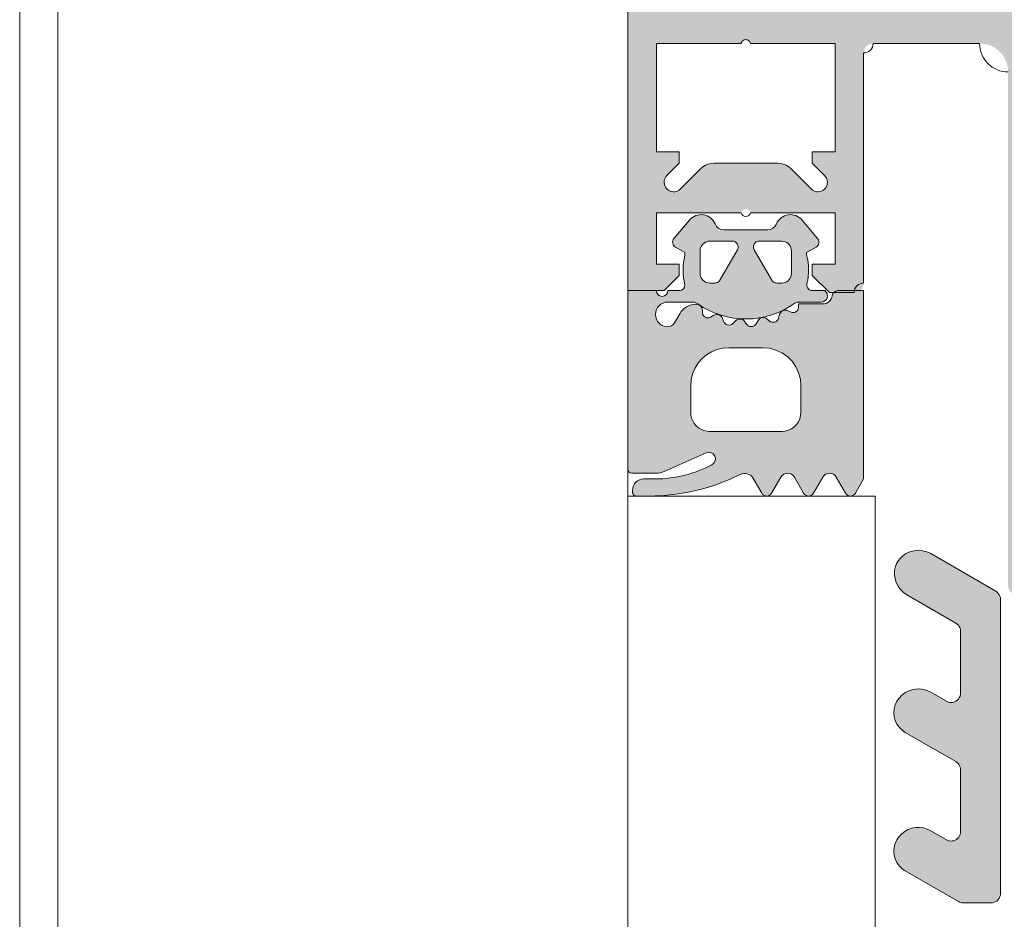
# Model space of a CAD drawing. Header units: metres. Extents: x -3.6 to 84.5, y -11 to 16.8.
# Tile 498 of 656: x 60.518 to 60.5698, y -2.8871 to -2.8397. Entities that reach past the tile are written whole.
import ezdxf

# ---------------------------------------------------------------- set-up
doc = ezdxf.new("R2010")
doc.units = ezdxf.units.M
doc.header["$MEASUREMENT"] = 0
doc.layers.add('301 - Elemente.Linie', color=7, linetype='Continuous')
doc.layers.add('302 - Elemente.Schraffur', color=7, linetype='Continuous')

msp = doc.modelspace()

# ---------------------------------------------------------------- hatches: boundary and pattern name
at = {"layer": '302 - Elemente.Schraffur', "linetype": 'Continuous', "lineweight": 5}
h = msp.add_hatch(color=7, dxfattribs=at)
h.paths.add_polyline_path([(60.549989, -2.853999), (60.551889, -2.853999), (60.552689, -2.853199), (60.552689, -2.852599), (60.551489, -2.852599), (60.551489, -2.849899), (60.555939, -2.849899), (60.555945, -2.849878), (60.555952, -2.849858), (60.555961, -2.849838), (60.555972, -2.84982), (60.555984, -2.849802), (60.555998, -2.849785), (60.556013, -2.84977), (60.556029, -2.849755), (60.556046, -2.849743), (60.556065, -2.849731), (60.556084, -2.849722), (60.556104, -2.849714), (60.556125, -2.849707), (60.556146, -2.849703), (60.556167, -2.8497), (60.556189, -2.849699), (60.556211, -2.8497), (60.556232, -2.849703), (60.556253, -2.849707), (60.556274, -2.849714), (60.556294, -2.849722), (60.556313, -2.849731), (60.556332, -2.849743), (60.556349, -2.849755), (60.556365, -2.84977), (60.55638, -2.849785), (60.556394, -2.849802), (60.556406, -2.84982), (60.556417, -2.849838), (60.556426, -2.849858), (60.556433, -2.849878), (60.556439, -2.849899), (60.560889, -2.849899), (60.560889, -2.852599), (60.559689, -2.852599), (60.559689, -2.853199), (60.560589, -2.854099), (60.561889, -2.854099), (60.561914, -2.854099), (60.561938, -2.854097), (60.561962, -2.854094), (60.561987, -2.85409), (60.56201, -2.854084), (60.562034, -2.854078), (60.562057, -2.85407), (60.56208, -2.854061), (60.562103, -2.854051), (60.562125, -2.85404), (60.562146, -2.854028), (60.562167, -2.854015), (60.562187, -2.854001), (60.562206, -2.853986), (60.562225, -2.85397), (60.562243, -2.853953), (60.562259, -2.853935), (60.562276, -2.853916), (60.562291, -2.853897), (60.562305, -2.853877), (60.562318, -2.853856), (60.56233, -2.853835), (60.562341, -2.853813), (60.562351, -2.85379), (60.56236, -2.853768), (60.562367, -2.853744), (60.562374, -2.853721), (60.562379, -2.853697), (60.562384, -2.853673), (60.562387, -2.853648), (60.562388, -2.853624), (60.562389, -2.853599), (60.562389, -2.841499), (60.56239, -2.841475), (60.562391, -2.84145), (60.562394, -2.841426), (60.562399, -2.841402), (60.562404, -2.841378), (60.562411, -2.841354), (60.562418, -2.841331), (60.562427, -2.841308), (60.562437, -2.841285), (60.562448, -2.841263), (60.56246, -2.841242), (60.562473, -2.841221), (60.562487, -2.841201), (60.562502, -2.841182), (60.562519, -2.841163), (60.562535, -2.841146), (60.562553, -2.841129), (60.562572, -2.841113), (60.562591, -2.841098), (60.562611, -2.841083), (60.562632, -2.84107), (60.562653, -2.841058), (60.562675, -2.841047), (60.562698, -2.841037), (60.562721, -2.841028), (60.562744, -2.841021), (60.562768, -2.841014), (60.562791, -2.841009), (60.562816, -2.841005), (60.56284, -2.841002), (60.562864, -2.841), (60.562889, -2.840999), (60.568489, -2.840999), (60.568563, -2.841001), (60.568636, -2.841006), (60.568709, -2.841015), (60.568782, -2.841028), (60.568853, -2.841044), (60.568924, -2.841064), (60.568994, -2.841087), (60.569063, -2.841113), (60.56913, -2.841143), (60.569196, -2.841176), (60.56926, -2.841213), (60.569322, -2.841252), (60.569383, -2.841294), (60.569441, -2.84134), (60.569496, -2.841388), (60.56955, -2.841438), (60.5696, -2.841492), (60.569649, -2.841548), (60.569694, -2.841606), (60.569736, -2.841666), (60.569776, -2.841728), (60.569812, -2.841792), (60.569845, -2.841858), (60.569875, -2.841925), (60.569901, -2.841994), (60.569924, -2.842064), (60.569944, -2.842135), (60.56996, -2.842207), (60.569973, -2.842279), (60.569982, -2.842352), (60.569987, -2.842426), (60.569989, -2.842499), (60.569989, -2.869499), (60.56999, -2.869524), (60.569991, -2.869548), (60.569994, -2.869573), (60.569999, -2.869597), (60.570004, -2.869621), (60.570011, -2.869644), (60.570018, -2.869668), (60.570027, -2.86969), (60.570037, -2.869713), (60.570048, -2.869735), (60.57006, -2.869756), (60.570073, -2.869777), (60.570087, -2.869797), (60.570102, -2.869816), (60.570119, -2.869835), (60.570135, -2.869853), (60.570153, -2.86987), (60.570172, -2.869886), (60.570191, -2.869901), (60.570211, -2.869915), (60.570232, -2.869928), (60.570253, -2.86994), (60.570275, -2.869951), (60.570298, -2.869961), (60.570321, -2.86997), (60.570344, -2.869978), (60.570368, -2.869984), (60.570391, -2.86999), (60.570416, -2.869994), (60.57044, -2.869997), (60.570464, -2.869999), (60.570489, -2.869999), (60.571489, -2.869999), (60.571538, -2.869998), (60.571587, -2.869994), (60.571636, -2.869988), (60.571684, -2.86998), (60.571732, -2.869969), (60.571779, -2.869956), (60.571826, -2.869941), (60.571872, -2.869923), (60.571917, -2.869903), (60.57196, -2.869881), (60.572003, -2.869857), (60.572045, -2.869831), (60.572085, -2.869802), (60.572123, -2.869772), (60.572161, -2.86974), (60.572196, -2.869706), (60.57223, -2.869671), (60.572262, -2.869634), (60.572292, -2.869595), (60.57232, -2.869555), (60.572347, -2.869513), (60.572371, -2.869471), (60.572393, -2.869427), (60.572413, -2.869382), (60.572431, -2.869336), (60.572446, -2.869289), (60.572459, -2.869242), (60.57247, -2.869194), (60.572478, -2.869146), (60.572484, -2.869097), (60.572488, -2.869048), (60.572489, -2.868999), (60.572989, -2.86871), (60.572989, -2.867488), (60.572489, -2.867199), (60.572989, -2.86691), (60.572989, -2.865688), (60.572489, -2.865399), (60.572989, -2.86511), (60.572989, -2.863888), (60.572489, -2.863599), (60.572989, -2.86331), (60.572989, -2.862088), (60.572489, -2.861799), (60.572989, -2.86151), (60.572989, -2.860288), (60.572489, -2.859999), (60.572989, -2.85971), (60.572989, -2.858488), (60.572489, -2.858199), (60.572989, -2.85791), (60.572989, -2.856688), (60.572489, -2.856399), (60.572989, -2.85611), (60.572989, -2.854163), (60.574123, -2.852199), (60.574158, -2.852144), (60.574196, -2.85209), (60.574237, -2.85204), (60.574282, -2.851992), (60.57433, -2.851947), (60.57438, -2.851906), (60.574433, -2.851868), (60.574489, -2.851833), (60.574547, -2.851802), (60.574606, -2.851775), (60.574668, -2.851752), (60.57473, -2.851733), (60.574794, -2.851718), (60.574858, -2.851708), (60.574924, -2.851701), (60.574989, -2.851699), (60.575054, -2.851701), (60.57512, -2.851708), (60.575184, -2.851718), (60.575248, -2.851733), (60.57531, -2.851752), (60.575372, -2.851775), (60.575431, -2.851802), (60.575489, -2.851833), (60.575545, -2.851868), (60.575598, -2.851906), (60.575648, -2.851947), (60.575696, -2.851992), (60.575741, -2.85204), (60.575782, -2.85209), (60.57582, -2.852144), (60.575855, -2.852199), (60.576989, -2.854163), (60.576989, -2.85521), (60.577489, -2.855499), (60.576989, -2.855788), (60.576989, -2.85701), (60.577489, -2.857299), (60.576989, -2.857588), (60.576989, -2.85881), (60.577489, -2.859099), (60.576989, -2.859388), (60.576989, -2.86061), (60.577489, -2.860899), (60.576989, -2.861188), (60.576989, -2.86241), (60.577489, -2.862699), (60.576989, -2.862988), (60.576989, -2.86421), (60.577489, -2.864499), (60.576989, -2.864788), (60.576989, -2.86601), (60.577489, -2.866299), (60.576989, -2.866588), (60.576989, -2.86781), (60.577489, -2.868099), (60.577489, -2.868999), (60.57749, -2.869048), (60.577494, -2.869097), (60.5775, -2.869146), (60.577508, -2.869194), (60.577519, -2.869242), (60.577532, -2.869289), (60.577547, -2.869336), (60.577565, -2.869382), (60.577585, -2.869427), (60.577607, -2.869471), (60.577631, -2.869513), (60.577658, -2.869555), (60.577686, -2.869595), (60.577716, -2.869634), (60.577748, -2.869671), (60.577782, -2.869706), (60.577817, -2.86974), (60.577855, -2.869772), (60.577893, -2.869802), (60.577933, -2.869831), (60.577975, -2.869857), (60.578018, -2.869881), (60.578061, -2.869903), (60.578106, -2.869923), (60.578152, -2.869941), (60.578199, -2.869956), (60.578246, -2.869969), (60.578294, -2.86998), (60.578342, -2.869988), (60.578391, -2.869994), (60.57844, -2.869998), (60.578489, -2.869999), (60.579489, -2.869999), (60.579514, -2.869999), (60.579538, -2.869997), (60.579562, -2.869994), (60.579587, -2.86999), (60.57961, -2.869984), (60.579634, -2.869978), (60.579657, -2.86997), (60.57968, -2.869961), (60.579703, -2.869951), (60.579725, -2.86994), (60.579746, -2.869928), (60.579767, -2.869915), (60.579787, -2.869901), (60.579806, -2.869886), (60.579825, -2.86987), (60.579843, -2.869853), (60.579859, -2.869835), (60.579875, -2.869816), (60.579891, -2.869797), (60.579905, -2.869777), (60.579918, -2.869756), (60.57993, -2.869735), (60.579941, -2.869713), (60.579951, -2.86969), (60.57996, -2.869668), (60.579967, -2.869644), (60.579974, -2.869621), (60.579979, -2.869597), (60.579984, -2.869573), (60.579987, -2.869548), (60.579988, -2.869524), (60.579989, -2.869499), (60.579989, -2.842499), (60.579991, -2.842426), (60.579996, -2.842352), (60.580005, -2.842279), (60.580018, -2.842207), (60.580034, -2.842135), (60.580054, -2.842064), (60.580077, -2.841994), (60.580103, -2.841925), (60.580133, -2.841858), (60.580166, -2.841792), (60.580202, -2.841728), (60.580242, -2.841666), (60.580284, -2.841606), (60.580329, -2.841548), (60.580378, -2.841492), (60.580428, -2.841438), (60.580482, -2.841388), (60.580537, -2.84134), (60.580595, -2.841294), (60.580656, -2.841252), (60.580718, -2.841213), (60.580782, -2.841176), (60.580848, -2.841143), (60.580915, -2.841113), (60.580984, -2.841087), (60.581054, -2.841064), (60.581125, -2.841044), (60.581196, -2.841028), (60.581269, -2.841015), (60.581342, -2.841006), (60.581415, -2.841001), (60.581489, -2.840999), (60.587089, -2.840999), (60.587114, -2.841), (60.587138, -2.841002), (60.587162, -2.841005), (60.587187, -2.841009), (60.58721, -2.841014), (60.587234, -2.841021), (60.587257, -2.841028), (60.58728, -2.841037), (60.587303, -2.841047), (60.587325, -2.841058), (60.587346, -2.84107), (60.587367, -2.841083), (60.587387, -2.841098), (60.587406, -2.841113), (60.587425, -2.841129), (60.587443, -2.841146), (60.587459, -2.841163), (60.587476, -2.841182), (60.587491, -2.841201), (60.587505, -2.841221), (60.587518, -2.841242), (60.58753, -2.841263), (60.587541, -2.841285), (60.587551, -2.841308), (60.58756, -2.841331), (60.587567, -2.841354), (60.587574, -2.841378), (60.587579, -2.841402), (60.587584, -2.841426), (60.587587, -2.84145), (60.587588, -2.841475), (60.587589, -2.841499), (60.587589, -2.853599), (60.58759, -2.853624), (60.587591, -2.853648), (60.587594, -2.853673), (60.587599, -2.853697), (60.587604, -2.853721), (60.587611, -2.853744), (60.587618, -2.853768), (60.587627, -2.85379), (60.587637, -2.853813), (60.587648, -2.853835), (60.58766, -2.853856), (60.587673, -2.853877), (60.587687, -2.853897), (60.587702, -2.853916), (60.587719, -2.853935), (60.587735, -2.853953), (60.587753, -2.85397), (60.587772, -2.853986), (60.587791, -2.854001), (60.587811, -2.854015), (60.587832, -2.854028), (60.587853, -2.85404), (60.587875, -2.854051), (60.587898, -2.854061), (60.587921, -2.85407), (60.587944, -2.854078), (60.587968, -2.854084), (60.587991, -2.85409), (60.588016, -2.854094), (60.58804, -2.854097), (60.588064, -2.854099), (60.588089, -2.854099), (60.589389, -2.854099), (60.590289, -2.853199), (60.590289, -2.852599), (60.589089, -2.852599), (60.589089, -2.849899), (60.593539, -2.849899), (60.593545, -2.849878), (60.593552, -2.849858), (60.593561, -2.849838), (60.593572, -2.84982), (60.593584, -2.849802), (60.593598, -2.849785), (60.593613, -2.84977), (60.593629, -2.849755), (60.593646, -2.849743), (60.593665, -2.849731), (60.593684, -2.849722), (60.593704, -2.849714), (60.593725, -2.849707), (60.593746, -2.849703), (60.593767, -2.8497), (60.593789, -2.849699), (60.593811, -2.8497), (60.593832, -2.849703), (60.593853, -2.849707), (60.593874, -2.849714), (60.593894, -2.849722), (60.593913, -2.849731), (60.593932, -2.849743), (60.593949, -2.849755), (60.593965, -2.84977), (60.59398, -2.849785), (60.593994, -2.849802), (60.594006, -2.84982), (60.594017, -2.849838), (60.594026, -2.849858), (60.594033, -2.849878), (60.594039, -2.849899), (60.598489, -2.849899), (60.598489, -2.852599), (60.597289, -2.852599), (60.597289, -2.853199), (60.598089, -2.853999), (60.599989, -2.853999), (60.599989, -2.7505), (60.599987, -2.750426), (60.599982, -2.750353), (60.599973, -2.75028), (60.59996, -2.750207), (60.599944, -2.750135), (60.599924, -2.750064), (60.599901, -2.749995), (60.599875, -2.749926), (60.599845, -2.749859), (60.599812, -2.749793), (60.599776, -2.749729), (60.599736, -2.749667), (60.599694, -2.749606), (60.599649, -2.749548), (60.5996, -2.749493), (60.59955, -2.749439), (60.599496, -2.749388), (60.599441, -2.74934), (60.599383, -2.749295), (60.599322, -2.749253), (60.59926, -2.749213), (60.599196, -2.749177), (60.59913, -2.749144), (60.599063, -2.749114), (60.598994, -2.749088), (60.598924, -2.749064), (60.598854, -2.749045), (60.598782, -2.749029), (60.598709, -2.749016), (60.598636, -2.749007), (60.598563, -2.749002), (60.598489, -2.749), (60.551489, -2.749), (60.551415, -2.749002), (60.551342, -2.749007), (60.551269, -2.749016), (60.551196, -2.749029), (60.551125, -2.749045), (60.551054, -2.749064), (60.550984, -2.749088), (60.550915, -2.749114), (60.550848, -2.749144), (60.550782, -2.749177), (60.550718, -2.749213), (60.550656, -2.749253), (60.550596, -2.749295), (60.550537, -2.74934), (60.550482, -2.749388), (60.550428, -2.749439), (60.550378, -2.749493), (60.55033, -2.749548), (60.550284, -2.749606), (60.550242, -2.749667), (60.550202, -2.749729), (60.550166, -2.749793), (60.550133, -2.749859), (60.550103, -2.749926), (60.550077, -2.749995), (60.550054, -2.750064), (60.550034, -2.750135), (60.550018, -2.750207), (60.550005, -2.75028), (60.549996, -2.750353), (60.549991, -2.750426), (60.549989, -2.7505)])
h.paths.add_polyline_path([(60.551489, -2.840999), (60.555939, -2.840999), (60.555952, -2.840958), (60.555972, -2.84092), (60.555998, -2.840885), (60.556029, -2.840855), (60.556065, -2.840831), (60.556104, -2.840814), (60.556146, -2.840803), (60.556189, -2.840799), (60.556232, -2.840803), (60.556274, -2.840814), (60.556313, -2.840831), (60.556349, -2.840855), (60.55638, -2.840885), (60.556406, -2.84092), (60.556426, -2.840958), (60.556439, -2.840999), (60.560889, -2.840999), (60.560889, -2.846699), (60.559689, -2.846699), (60.559689, -2.847299), (60.560335, -2.847946), (60.560389, -2.848009), (60.560431, -2.84808), (60.560461, -2.848156), (60.560478, -2.848237), (60.560481, -2.84832), (60.560471, -2.848402), (60.560448, -2.848481), (60.560411, -2.848555), (60.560363, -2.848622), (60.560305, -2.848681), (60.560238, -2.848729), (60.560164, -2.848765), (60.560084, -2.848789), (60.560003, -2.848799), (60.55992, -2.848795), (60.559839, -2.848778), (60.559762, -2.848748), (60.559691, -2.848706), (60.559628, -2.848653), (60.558568, -2.847592), (60.558448, -2.84749), (60.558315, -2.847408), (60.55817, -2.847348), (60.558017, -2.847311), (60.557861, -2.847299), (60.554517, -2.847299), (60.554361, -2.847311), (60.554208, -2.847348), (60.554063, -2.847408), (60.55393, -2.84749), (60.55381, -2.847592), (60.55275, -2.848653), (60.552687, -2.848706), (60.552616, -2.848748), (60.552539, -2.848778), (60.552458, -2.848795), (60.552375, -2.848799), (60.552293, -2.848789), (60.552214, -2.848765), (60.55214, -2.848729), (60.552073, -2.848681), (60.552015, -2.848622), (60.551967, -2.848555), (60.55193, -2.848481), (60.551907, -2.848402), (60.551897, -2.84832), (60.5519, -2.848237), (60.551917, -2.848156), (60.551947, -2.84808), (60.551989, -2.848009), (60.552043, -2.847946), (60.552689, -2.847299), (60.552689, -2.846699), (60.551489, -2.846699)], flags=0)
h.paths.add_polyline_path([(60.552089, -2.838699), (60.552089, -2.7548), (60.597889, -2.7548), (60.597889, -2.838699)], flags=0)
h.paths.add_polyline_path([(60.571789, -2.841499), (60.571795, -2.841421), (60.571813, -2.841345), (60.571843, -2.841272), (60.571884, -2.841205), (60.571935, -2.841146), (60.571995, -2.841095), (60.572062, -2.841054), (60.572134, -2.841024), (60.572211, -2.841005), (60.572289, -2.840999), (60.577689, -2.840999), (60.577767, -2.841005), (60.577844, -2.841024), (60.577916, -2.841054), (60.577983, -2.841095), (60.578043, -2.841146), (60.578094, -2.841205), (60.578134, -2.841272), (60.578165, -2.841345), (60.578183, -2.841421), (60.578189, -2.841499), (60.578189, -2.848899), (60.578183, -2.848977), (60.578165, -2.849054), (60.578134, -2.849126), (60.578094, -2.849193), (60.578043, -2.849253), (60.577983, -2.849304), (60.577916, -2.849345), (60.577844, -2.849375), (60.577767, -2.849393), (60.577689, -2.849399), (60.572289, -2.849399), (60.572211, -2.849393), (60.572134, -2.849375), (60.572062, -2.849345), (60.571995, -2.849304), (60.571935, -2.849253), (60.571884, -2.849193), (60.571843, -2.849126), (60.571813, -2.849054), (60.571795, -2.848977), (60.571789, -2.848899)], flags=0)
h.paths.add_polyline_path([(60.590289, -2.846699), (60.589089, -2.846699), (60.589089, -2.840999), (60.593539, -2.840999), (60.593552, -2.840958), (60.593572, -2.84092), (60.593598, -2.840885), (60.593629, -2.840855), (60.593665, -2.840831), (60.593704, -2.840814), (60.593746, -2.840803), (60.593789, -2.840799), (60.593832, -2.840803), (60.593874, -2.840814), (60.593913, -2.840831), (60.593949, -2.840855), (60.59398, -2.840885), (60.594006, -2.84092), (60.594026, -2.840958), (60.594039, -2.840999), (60.598489, -2.840999), (60.598489, -2.846699), (60.597289, -2.846699), (60.597289, -2.847299), (60.597935, -2.847946), (60.597989, -2.848009), (60.598031, -2.84808), (60.598061, -2.848156), (60.598078, -2.848237), (60.598081, -2.84832), (60.598071, -2.848402), (60.598048, -2.848481), (60.598011, -2.848555), (60.597963, -2.848622), (60.597905, -2.848681), (60.597838, -2.848729), (60.597764, -2.848765), (60.597684, -2.848789), (60.597603, -2.848799), (60.59752, -2.848795), (60.597439, -2.848778), (60.597362, -2.848748), (60.597291, -2.848706), (60.597228, -2.848653), (60.596168, -2.847592), (60.596048, -2.84749), (60.595915, -2.847408), (60.59577, -2.847348), (60.595617, -2.847311), (60.595461, -2.847299), (60.592117, -2.847299), (60.591961, -2.847311), (60.591808, -2.847348), (60.591663, -2.847408), (60.59153, -2.84749), (60.59141, -2.847592), (60.59035, -2.848653), (60.590287, -2.848706), (60.590216, -2.848748), (60.590139, -2.848778), (60.590058, -2.848795), (60.589975, -2.848799), (60.589893, -2.848789), (60.589814, -2.848765), (60.58974, -2.848729), (60.589673, -2.848681), (60.589615, -2.848622), (60.589567, -2.848555), (60.58953, -2.848481), (60.589507, -2.848402), (60.589497, -2.84832), (60.5895, -2.848237), (60.589517, -2.848156), (60.589547, -2.84808), (60.589589, -2.848009), (60.589643, -2.847946), (60.590289, -2.847299)], flags=0)
h = msp.add_hatch(color=7, dxfattribs=at)
h.paths.add_polyline_path([(60.551489, -2.854), (60.549989, -2.854), (60.549989, -2.8634, 0.414151), (60.550189, -2.8636), (60.551481, -2.8636, 0.105057), (60.551888, -2.863513), (60.554097, -2.86253, -0.965045), (60.554404, -2.863158, -0.123102), (60.551439, -2.8639), (60.550829, -2.8639, 0.414329), (60.550229, -2.8645), (60.550229, -2.8646, 0.414524), (60.550429, -2.8648), (60.551099, -2.8648, 0.116852), (60.5559, -2.863662, -0.388148), (60.556563, -2.863849), (60.557025, -2.86465, 0.577392), (60.557545, -2.86465), (60.558033, -2.863805, -0.577368), (60.558743, -2.863805), (60.559231, -2.86465, 0.577392), (60.55975, -2.86465), (60.560238, -2.863805, -0.577289), (60.560948, -2.863805), (60.561436, -2.86465, 0.577392), (60.561956, -2.86465), (60.562389, -2.8639), (60.562389, -2.854), (60.561035, -2.854, 0.377911), (60.560737, -2.854262, -0.378044), (60.560241, -2.8547), (60.558969, -2.8547), (60.558969, -2.854855, -0.559911), (60.558533, -2.855122), (60.558395, -2.855052, 0.476951), (60.557969, -2.855242), (60.557916, -2.855442, -0.560069), (60.557425, -2.855587), (60.557318, -2.855491, 0.476948), (60.556833, -2.855568), (60.556733, -2.855741, -0.560017), (60.556222, -2.855754), (60.556143, -2.855634, 0.47708), (60.555655, -2.855582), (60.555513, -2.855724, -0.560029), (60.555016, -2.855604), (60.554971, -2.855467, 0.47692), (60.554513, -2.855291), (60.554327, -2.855399, -0.55988), (60.553919, -2.855177), (60.553911, -2.855033, 0.403109), (60.553568, -2.854713, 0.264074), (60.552717, -2.855212), (60.552435, -2.8557, -0.267979), (60.552089, -2.8559, -0.999999), (60.552089, -2.8546), (60.553373, -2.8546, -0.154263), (60.55366, -2.854691, 0.319713), (60.558765, -2.854657, -0.157674), (60.558941, -2.8546), (60.560159, -2.8546, 0.732626), (60.560349, -2.854), (60.559698, -2.854, -0.483406), (60.559406, -2.853631, 0.12137), (60.559389, -2.852127), (60.559389, -2.852), (60.559889, -2.851711, 0.466377), (60.559969, -2.851259), (60.559152, -2.850286, 0.562174), (60.557801, -2.850492, -0.302777), (60.55734, -2.8508), (60.555038, -2.8508, -0.302762), (60.554577, -2.850492, 0.562251), (60.553226, -2.850286), (60.552409, -2.851259, 0.466227), (60.552489, -2.851711), (60.552989, -2.852), (60.552989, -2.852127, 0.127235), (60.552989, -2.8537, -0.409499), (60.552694, -2.854), (60.552089, -2.854, -1)])
h.paths.add_polyline_path([(60.553289, -2.8604), (60.553289, -2.859), (60.553291, -2.858902), (60.553299, -2.858804), (60.553311, -2.858706), (60.553327, -2.85861), (60.553349, -2.858514), (60.553375, -2.858419), (60.553406, -2.858326), (60.553441, -2.858234), (60.553481, -2.858145), (60.553525, -2.858057), (60.553573, -2.857972), (60.553626, -2.857889), (60.553683, -2.857808), (60.553743, -2.857731), (60.553807, -2.857657), (60.553875, -2.857586), (60.553946, -2.857518), (60.55402, -2.857454), (60.554098, -2.857393), (60.554178, -2.857337), (60.554261, -2.857284), (60.554346, -2.857236), (60.554434, -2.857192), (60.554524, -2.857152), (60.554615, -2.857117), (60.554708, -2.857086), (60.554803, -2.85706), (60.554899, -2.857038), (60.554996, -2.857022), (60.555093, -2.857009), (60.555191, -2.857002), (60.555289, -2.857), (60.557089, -2.857), (60.557187, -2.857002), (60.557285, -2.85701), (60.557382, -2.857022), (60.557479, -2.857038), (60.557575, -2.85706), (60.55767, -2.857086), (60.557763, -2.857117), (60.557854, -2.857152), (60.557944, -2.857192), (60.558032, -2.857236), (60.558117, -2.857284), (60.5582, -2.857337), (60.55828, -2.857393), (60.558358, -2.857454), (60.558432, -2.857518), (60.558503, -2.857586), (60.558571, -2.857657), (60.558635, -2.857731), (60.558695, -2.857808), (60.558752, -2.857889), (60.558804, -2.857972), (60.558853, -2.858057), (60.558897, -2.858145), (60.558937, -2.858235), (60.558972, -2.858326), (60.559003, -2.858419), (60.559029, -2.858514), (60.559051, -2.85861), (60.559067, -2.858706), (60.559079, -2.858804), (60.559087, -2.858902), (60.559089, -2.859), (60.559089, -2.8604), (60.559088, -2.860449), (60.559084, -2.860498), (60.559078, -2.860547), (60.55907, -2.860595), (60.559059, -2.860643), (60.559046, -2.86069), (60.559031, -2.860737), (60.559013, -2.860783), (60.558993, -2.860827), (60.558971, -2.860871), (60.558947, -2.860914), (60.55892, -2.860955), (60.558892, -2.860996), (60.558862, -2.861034), (60.55883, -2.861071), (60.558796, -2.861107), (60.558761, -2.861141), (60.558723, -2.861173), (60.558685, -2.861203), (60.558645, -2.861231), (60.558603, -2.861258), (60.55856, -2.861282), (60.558517, -2.861304), (60.558472, -2.861324), (60.558426, -2.861341), (60.558379, -2.861357), (60.558332, -2.86137), (60.558284, -2.861381), (60.558236, -2.861389), (60.558187, -2.861395), (60.558138, -2.861399), (60.558089, -2.8614), (60.554289, -2.8614), (60.55424, -2.861399), (60.554191, -2.861395), (60.554142, -2.861389), (60.554094, -2.861381), (60.554046, -2.86137), (60.553999, -2.861357), (60.553952, -2.861341), (60.553906, -2.861324), (60.553861, -2.861304), (60.553818, -2.861282), (60.553775, -2.861258), (60.553733, -2.861231), (60.553693, -2.861203), (60.553655, -2.861173), (60.553617, -2.861141), (60.553582, -2.861107), (60.553548, -2.861071), (60.553516, -2.861034), (60.553486, -2.860996), (60.553457, -2.860955), (60.553431, -2.860914), (60.553407, -2.860871), (60.553385, -2.860827), (60.553365, -2.860783), (60.553347, -2.860737), (60.553332, -2.86069), (60.553319, -2.860643), (60.553308, -2.860595), (60.5533, -2.860547), (60.553294, -2.860498), (60.55329, -2.860449)], flags=0)
h.paths.add_polyline_path([(60.55379, -2.853124), (60.553789, -2.853099), (60.553789, -2.851899), (60.55379, -2.851875), (60.553791, -2.85185), (60.553794, -2.851826), (60.553799, -2.851802), (60.553804, -2.851778), (60.553811, -2.851754), (60.553818, -2.851731), (60.553827, -2.851708), (60.553837, -2.851685), (60.553848, -2.851663), (60.55386, -2.851642), (60.553873, -2.851621), (60.553887, -2.851601), (60.553903, -2.851582), (60.553919, -2.851563), (60.553935, -2.851546), (60.553953, -2.851529), (60.553972, -2.851513), (60.553991, -2.851498), (60.554011, -2.851483), (60.554032, -2.85147), (60.554053, -2.851458), (60.554075, -2.851447), (60.554098, -2.851437), (60.554121, -2.851428), (60.554144, -2.851421), (60.554168, -2.851414), (60.554191, -2.851409), (60.554216, -2.851405), (60.55424, -2.851402), (60.554265, -2.8514), (60.554289, -2.851399), (60.555489, -2.851399), (60.555509, -2.8514), (60.555528, -2.851402), (60.555548, -2.851405), (60.555567, -2.851409), (60.555585, -2.851415), (60.555604, -2.851422), (60.555622, -2.85143), (60.555639, -2.851439), (60.555656, -2.85145), (60.555672, -2.851461), (60.555687, -2.851474), (60.555701, -2.851487), (60.555715, -2.851501), (60.555727, -2.851517), (60.555738, -2.851532), (60.555749, -2.851549), (60.555758, -2.851566), (60.555766, -2.851584), (60.555773, -2.851603), (60.555779, -2.851621), (60.555783, -2.851641), (60.555786, -2.85166), (60.555788, -2.85168), (60.555789, -2.851699), (60.555788, -2.851719), (60.555786, -2.851738), (60.555783, -2.851758), (60.555779, -2.851777), (60.555773, -2.851796), (60.555766, -2.851814), (60.555758, -2.851832), (60.555749, -2.851849), (60.55482, -2.853458), (60.554809, -2.853474), (60.554797, -2.853489), (60.554784, -2.853504), (60.55477, -2.853518), (60.554756, -2.853531), (60.55474, -2.853543), (60.554724, -2.853554), (60.554707, -2.853564), (60.554689, -2.853572), (60.554671, -2.85358), (60.554652, -2.853586), (60.554633, -2.853591), (60.554614, -2.853595), (60.554595, -2.853598), (60.554575, -2.853599), (60.554289, -2.853599), (60.554265, -2.853599), (60.55424, -2.853597), (60.554216, -2.853594), (60.554191, -2.85359), (60.554168, -2.853584), (60.554144, -2.853578), (60.554121, -2.85357), (60.554098, -2.853561), (60.554075, -2.853551), (60.554053, -2.85354), (60.554032, -2.853528), (60.554011, -2.853515), (60.553991, -2.853501), (60.553972, -2.853486), (60.553953, -2.85347), (60.553935, -2.853453), (60.553919, -2.853435), (60.553903, -2.853416), (60.553887, -2.853397), (60.553873, -2.853377), (60.55386, -2.853356), (60.553848, -2.853335), (60.553837, -2.853313), (60.553827, -2.853291), (60.553818, -2.853268), (60.553811, -2.853244), (60.553804, -2.853221), (60.553799, -2.853197), (60.553794, -2.853173), (60.553791, -2.853148)], flags=0)
h.paths.add_polyline_path([(60.556589, -2.851699), (60.55659, -2.85168), (60.556592, -2.85166), (60.556595, -2.851641), (60.556599, -2.851621), (60.556605, -2.851603), (60.556612, -2.851584), (60.55662, -2.851566), (60.556629, -2.851549), (60.55664, -2.851532), (60.556651, -2.851517), (60.556663, -2.851501), (60.556677, -2.851487), (60.556691, -2.851474), (60.556706, -2.851461), (60.556722, -2.85145), (60.556739, -2.851439), (60.556756, -2.85143), (60.556774, -2.851422), (60.556793, -2.851415), (60.556811, -2.851409), (60.55683, -2.851405), (60.55685, -2.851402), (60.556869, -2.8514), (60.556889, -2.851399), (60.558089, -2.851399), (60.558114, -2.8514), (60.558138, -2.851402), (60.558162, -2.851405), (60.558187, -2.851409), (60.558211, -2.851414), (60.558234, -2.851421), (60.558257, -2.851428), (60.55828, -2.851437), (60.558303, -2.851447), (60.558325, -2.851458), (60.558346, -2.85147), (60.558367, -2.851483), (60.558387, -2.851498), (60.558406, -2.851513), (60.558425, -2.851529), (60.558443, -2.851546), (60.558459, -2.851563), (60.558476, -2.851582), (60.558491, -2.851601), (60.558505, -2.851621), (60.558518, -2.851642), (60.55853, -2.851663), (60.558541, -2.851685), (60.558551, -2.851708), (60.55856, -2.851731), (60.558567, -2.851754), (60.558574, -2.851778), (60.558579, -2.851802), (60.558584, -2.851826), (60.558587, -2.85185), (60.558588, -2.851875), (60.558589, -2.851899), (60.558589, -2.853099), (60.558588, -2.853124), (60.558587, -2.853148), (60.558584, -2.853173), (60.558579, -2.853197), (60.558574, -2.853221), (60.558567, -2.853244), (60.55856, -2.853268), (60.558551, -2.85329), (60.558541, -2.853313), (60.55853, -2.853335), (60.558518, -2.853356), (60.558505, -2.853377), (60.558491, -2.853397), (60.558476, -2.853416), (60.558459, -2.853435), (60.558443, -2.853453), (60.558425, -2.85347), (60.558406, -2.853486), (60.558387, -2.853501), (60.558367, -2.853515), (60.558346, -2.853528), (60.558325, -2.85354), (60.558303, -2.853551), (60.55828, -2.853561), (60.558257, -2.85357), (60.558234, -2.853578), (60.558211, -2.853584), (60.558187, -2.85359), (60.558162, -2.853594), (60.558138, -2.853597), (60.558114, -2.853599), (60.558089, -2.853599), (60.557803, -2.853599), (60.557783, -2.853598), (60.557764, -2.853595), (60.557745, -2.853591), (60.557726, -2.853586), (60.557707, -2.85358), (60.557689, -2.853572), (60.557671, -2.853564), (60.557654, -2.853554), (60.557638, -2.853543), (60.557622, -2.853531), (60.557608, -2.853518), (60.557594, -2.853504), (60.557581, -2.853489), (60.557569, -2.853474), (60.557558, -2.853458), (60.556629, -2.851849), (60.55662, -2.851832), (60.556612, -2.851814), (60.556605, -2.851796), (60.556599, -2.851777), (60.556595, -2.851758), (60.556592, -2.851738), (60.55659, -2.851719)], flags=0)
msp.add_hatch(color=7, dxfattribs=at).paths.add_polyline_path([(60.564661, -2.869993), (60.567239, -2.871481), (60.56731, -2.871531), (60.567372, -2.871593), (60.567422, -2.871664), (60.567459, -2.871743), (60.567481, -2.871828), (60.567489, -2.871914), (60.567489, -2.87516), (60.567481, -2.875246), (60.567459, -2.875331), (60.567422, -2.87541), (60.567372, -2.875481), (60.56731, -2.875543), (60.567239, -2.875593), (60.56716, -2.875629), (60.567076, -2.875652), (60.566989, -2.87566), (60.566902, -2.875652), (60.566818, -2.875629), (60.566739, -2.875593), (60.565915, -2.875117), (60.565731, -2.875029), (60.565535, -2.874971), (60.565333, -2.874944), (60.565129, -2.87495), (60.564928, -2.874987), (60.564736, -2.875055), (60.564557, -2.875152), (60.564395, -2.875277), (60.564254, -2.875425), (60.564139, -2.875593), (60.56405, -2.875782), (60.563996, -2.875984), (60.563978, -2.876193), (60.563996, -2.876401), (60.56405, -2.876603), (60.564139, -2.876793), (60.564259, -2.876964), (60.564407, -2.877112), (60.564578, -2.877232), (60.567239, -2.878768), (60.567301, -2.87881), (60.567355, -2.878861), (60.567402, -2.878919), (60.567439, -2.878984), (60.567467, -2.879054), (60.567483, -2.879127), (60.567489, -2.879201), (60.567489, -2.882446), (60.567482, -2.882527), (60.567463, -2.882605), (60.567432, -2.882679), (60.567389, -2.882747), (60.567335, -2.882807), (60.567273, -2.882858), (60.567203, -2.882898), (60.567128, -2.882927), (60.567049, -2.882943), (60.566969, -2.882946), (60.566889, -2.882936), (60.566812, -2.882914), (60.566739, -2.882879), (60.565915, -2.882404), (60.565731, -2.882316), (60.565535, -2.882258), (60.565333, -2.882231), (60.565129, -2.882237), (60.564928, -2.882274), (60.564736, -2.882342), (60.564557, -2.882439), (60.564395, -2.882563), (60.564254, -2.882711), (60.564139, -2.882879), (60.56405, -2.883069), (60.563996, -2.883271), (60.563978, -2.883479), (60.563996, -2.883688), (60.56405, -2.88389), (60.564139, -2.884079), (60.564259, -2.884251), (60.564407, -2.884399), (60.564578, -2.884519), (60.567373, -2.886132), (60.567431, -2.886161), (60.567493, -2.886182), (60.567558, -2.886195), (60.567623, -2.886199), (60.569089, -2.886199), (60.569167, -2.886193), (60.569243, -2.886175), (60.569316, -2.886145), (60.569383, -2.886104), (60.569442, -2.886053), (60.569493, -2.885993), (60.569534, -2.885926), (60.569564, -2.885854), (60.569583, -2.885777), (60.569589, -2.885699), (60.569589, -2.87024), (60.569581, -2.870153), (60.569559, -2.870069), (60.569522, -2.86999), (60.569472, -2.869919), (60.56941, -2.869857), (60.569339, -2.869807), (60.565915, -2.86783), (60.565709, -2.867734), (60.56549, -2.867676), (60.565265, -2.867656), (60.565039, -2.867676), (60.56482, -2.867734), (60.564615, -2.86783), (60.564429, -2.86796), (60.564269, -2.86812), (60.564139, -2.868306), (60.564062, -2.868507), (60.56402, -2.868719), (60.564013, -2.868934), (60.564042, -2.869148), (60.564106, -2.869354), (60.564203, -2.869546), (60.56433, -2.86972), (60.564484, -2.86987)])

# ---------------------------------------------------------------- linework, layer by layer
at = {"layer": '301 - Elemente.Linie', "color": 7, "linetype": 'Continuous', "lineweight": 5}
for p, q in [((60.517989, -2.752), (60.517989, -2.897999)), ((60.519989, -2.897999), (60.519989, -2.752)), ((60.519989, -2.752), (60.519989, -2.897999)), ((60.549989, -2.898999), (60.549989, -2.771)), ((60.549989, -2.8648), (60.562989, -2.8648)), ((60.549989, -2.898999), (60.549989, -2.8648)), ((60.562989, -2.8648), (60.562989, -2.898999)), ((60.562989, -2.866999), (60.562989, -2.876999))]:
    msp.add_line(p, q, dxfattribs=at)
msp.add_lwpolyline([(60.549989, -2.7505), (60.549989, -2.853999), (60.551889, -2.853999), (60.552689, -2.853199), (60.552689, -2.852599), (60.551489, -2.852599), (60.551489, -2.849899), (60.555939, -2.849899, 0.8), (60.556439, -2.849899), (60.560889, -2.849899), (60.560889, -2.852599), (60.559689, -2.852599), (60.559689, -2.853199), (60.560589, -2.854099), (60.561889, -2.854099, -0.414214), (60.562389, -2.853599), (60.562389, -2.841499, 0.414214), (60.562889, -2.840999), (60.568489, -2.840999, 0.414214), (60.569989, -2.842499)], format="xyb", dxfattribs=at)
msp.add_lwpolyline([(60.549989, -2.771), (60.549989, -2.898999)], dxfattribs=at)
for points in [[(60.552689, -2.846699), (60.551489, -2.846699), (60.551489, -2.840999), (60.555939, -2.840999), (60.555952, -2.840958), (60.555972, -2.84092), (60.555998, -2.840885), (60.556029, -2.840855), (60.556065, -2.840831), (60.556104, -2.840814), (60.556146, -2.840803), (60.556189, -2.840799), (60.556232, -2.840803), (60.556274, -2.840814), (60.556313, -2.840831), (60.556349, -2.840855), (60.55638, -2.840885), (60.556406, -2.84092), (60.556426, -2.840958), (60.556439, -2.840999), (60.560889, -2.840999), (60.560889, -2.846699), (60.559689, -2.846699), (60.559689, -2.847299), (60.560335, -2.847946), (60.560389, -2.848009), (60.560431, -2.84808), (60.560461, -2.848156), (60.560478, -2.848237), (60.560481, -2.84832), (60.560471, -2.848402), (60.560448, -2.848481), (60.560411, -2.848555), (60.560363, -2.848622), (60.560305, -2.848681), (60.560238, -2.848729), (60.560164, -2.848765), (60.560084, -2.848789), (60.560003, -2.848799), (60.55992, -2.848795), (60.559839, -2.848778), (60.559762, -2.848748), (60.559691, -2.848706), (60.559628, -2.848653), (60.558568, -2.847592), (60.558448, -2.84749), (60.558315, -2.847408), (60.55817, -2.847348), (60.558017, -2.847311), (60.557861, -2.847299), (60.554517, -2.847299), (60.554361, -2.847311), (60.554208, -2.847348), (60.554063, -2.847408), (60.55393, -2.84749), (60.55381, -2.847592), (60.55275, -2.848653), (60.552687, -2.848706), (60.552616, -2.848748), (60.552539, -2.848778), (60.552458, -2.848795), (60.552375, -2.848799), (60.552293, -2.848789), (60.552214, -2.848765), (60.55214, -2.848729), (60.552073, -2.848681), (60.552015, -2.848622), (60.551967, -2.848555), (60.55193, -2.848481), (60.551907, -2.848402), (60.551897, -2.84832), (60.5519, -2.848237), (60.551917, -2.848156), (60.551947, -2.84808), (60.551989, -2.848009), (60.552043, -2.847946), (60.552689, -2.847299)], [(60.554825, -2.853449), (60.5548, -2.853486), (60.554769, -2.853519), (60.554734, -2.853547), (60.554695, -2.853569), (60.554654, -2.853586), (60.55461, -2.853596), (60.554565, -2.853599), (60.554289, -2.853599), (60.554211, -2.853593), (60.554135, -2.853575), (60.554062, -2.853545), (60.553995, -2.853504), (60.553935, -2.853453), (60.553885, -2.853393), (60.553844, -2.853326), (60.553813, -2.853254), (60.553795, -2.853177), (60.553789, -2.853099), (60.553789, -2.851899), (60.553795, -2.851821), (60.553813, -2.851745), (60.553844, -2.851672), (60.553885, -2.851605), (60.553935, -2.851546), (60.553995, -2.851495), (60.554062, -2.851454), (60.554135, -2.851424), (60.554211, -2.851405), (60.554289, -2.851399), (60.555489, -2.851399), (60.555537, -2.851403), (60.555584, -2.851415), (60.555628, -2.851434), (60.555669, -2.851459), (60.555705, -2.851491), (60.555736, -2.851529), (60.55576, -2.851571), (60.555777, -2.851616), (60.555787, -2.851663), (60.555789, -2.851711), (60.555783, -2.851759), (60.55577, -2.851806), (60.555749, -2.851849)], [(60.557553, -2.853449), (60.556629, -2.851849), (60.556607, -2.851802), (60.556594, -2.851751), (60.556589, -2.851699), (60.556594, -2.851647), (60.556607, -2.851597), (60.556629, -2.851549), (60.556659, -2.851506), (60.556696, -2.851469), (60.556739, -2.851439), (60.556786, -2.851417), (60.556837, -2.851404), (60.556889, -2.851399), (60.558089, -2.851399), (60.558176, -2.851407), (60.55826, -2.851429), (60.558339, -2.851466), (60.55841, -2.851516), (60.558472, -2.851578), (60.558522, -2.851649), (60.558559, -2.851728), (60.558581, -2.851812), (60.558589, -2.851899), (60.558589, -2.853099), (60.558581, -2.853186), (60.558559, -2.85327), (60.558522, -2.853349), (60.558472, -2.853421), (60.55841, -2.853482), (60.558339, -2.853532), (60.55826, -2.853569), (60.558176, -2.853592), (60.558089, -2.853599), (60.557813, -2.853599), (60.557768, -2.853596), (60.557724, -2.853586), (60.557683, -2.853569), (60.557644, -2.853547), (60.557609, -2.853519), (60.557578, -2.853486)], [(60.553289, -2.859), (60.553314, -2.858687), (60.553387, -2.858382), (60.553507, -2.858092), (60.553671, -2.857824), (60.553875, -2.857586), (60.554113, -2.857382), (60.554381, -2.857218), (60.554671, -2.857098), (60.554976, -2.857024), (60.555289, -2.857), (60.557089, -2.857), (60.557436, -2.85703), (60.557773, -2.857121), (60.558089, -2.857268), (60.558375, -2.857468), (60.558621, -2.857714), (60.558821, -2.858), (60.558968, -2.858316), (60.559059, -2.858653), (60.559089, -2.859), (60.559089, -2.8604), (60.559074, -2.860574), (60.559029, -2.860742), (60.558955, -2.8609), (60.558855, -2.861043), (60.558732, -2.861166), (60.558589, -2.861266), (60.558431, -2.86134), (60.558263, -2.861385), (60.558089, -2.8614), (60.554289, -2.8614), (60.554133, -2.861388), (60.55398, -2.861351), (60.553835, -2.861291), (60.553701, -2.861209), (60.553582, -2.861107), (60.55348, -2.860988), (60.553398, -2.860854), (60.553338, -2.860709), (60.553301, -2.860556), (60.553289, -2.8604)], [(60.564661, -2.869993), (60.564484, -2.86987), (60.56433, -2.86972), (60.564203, -2.869546), (60.564106, -2.869354), (60.564042, -2.869148), (60.564013, -2.868934), (60.56402, -2.868719), (60.564062, -2.868507), (60.564139, -2.868306), (60.564269, -2.86812), (60.564429, -2.86796), (60.564615, -2.86783), (60.56482, -2.867734), (60.565039, -2.867676), (60.565265, -2.867656), (60.56549, -2.867676), (60.565709, -2.867734), (60.565915, -2.86783), (60.569339, -2.869807), (60.56941, -2.869857), (60.569472, -2.869919), (60.569522, -2.86999), (60.569559, -2.870069), (60.569581, -2.870153), (60.569589, -2.87024), (60.569589, -2.885699), (60.569581, -2.885786), (60.569559, -2.88587), (60.569522, -2.885949), (60.569472, -2.886021), (60.56941, -2.886082), (60.569339, -2.886132), (60.56926, -2.886169), (60.569176, -2.886192), (60.569089, -2.886199), (60.567623, -2.886199), (60.567558, -2.886195), (60.567493, -2.886182), (60.567431, -2.886161), (60.567373, -2.886132), (60.564578, -2.884519), (60.564407, -2.884399), (60.564259, -2.884251), (60.564139, -2.884079), (60.56405, -2.88389), (60.563996, -2.883688), (60.563978, -2.883479), (60.563996, -2.883271), (60.56405, -2.883069), (60.564139, -2.882879), (60.564254, -2.882711), (60.564395, -2.882563), (60.564557, -2.882439), (60.564736, -2.882342), (60.564928, -2.882274), (60.565129, -2.882237), (60.565333, -2.882231), (60.565535, -2.882258), (60.565731, -2.882316), (60.565915, -2.882404), (60.566739, -2.882879), (60.566812, -2.882914), (60.566889, -2.882936), (60.566969, -2.882946), (60.567049, -2.882943), (60.567128, -2.882927), (60.567203, -2.882898), (60.567273, -2.882858), (60.567335, -2.882807), (60.567389, -2.882747), (60.567432, -2.882679), (60.567463, -2.882605), (60.567482, -2.882527), (60.567489, -2.882446), (60.567489, -2.879201), (60.567483, -2.879127), (60.567467, -2.879054), (60.567439, -2.878984), (60.567402, -2.878919), (60.567355, -2.878861), (60.567301, -2.87881), (60.567239, -2.878768), (60.564578, -2.877232), (60.564407, -2.877112), (60.564259, -2.876964), (60.564139, -2.876793), (60.56405, -2.876603), (60.563996, -2.876401), (60.563978, -2.876193), (60.563996, -2.875984), (60.56405, -2.875782), (60.564139, -2.875593), (60.564254, -2.875425), (60.564395, -2.875277), (60.564557, -2.875152), (60.564736, -2.875055), (60.564928, -2.874987), (60.565129, -2.87495), (60.565333, -2.874944), (60.565535, -2.874971), (60.565731, -2.875029), (60.565915, -2.875117), (60.566739, -2.875593), (60.566818, -2.875629), (60.566902, -2.875652), (60.566989, -2.87566), (60.567076, -2.875652), (60.56716, -2.875629), (60.567239, -2.875593), (60.56731, -2.875543), (60.567372, -2.875481), (60.567422, -2.87541), (60.567459, -2.875331), (60.567481, -2.875246), (60.567489, -2.87516), (60.567489, -2.871914), (60.567481, -2.871828), (60.567459, -2.871743), (60.567422, -2.871664), (60.567372, -2.871593), (60.56731, -2.871531), (60.567239, -2.871481)]]:
    msp.add_lwpolyline(points, close=True, dxfattribs=at)
msp.add_lwpolyline([(60.549989, -2.854), (60.549989, -2.8634, 0.414151), (60.550189, -2.8636), (60.551481, -2.8636, 0.105057), (60.551888, -2.863513), (60.554097, -2.86253, -0.965045), (60.554404, -2.863158, -0.123102), (60.551439, -2.8639), (60.550829, -2.8639, 0.414329), (60.550229, -2.8645), (60.550229, -2.8646, 0.414524), (60.550429, -2.8648), (60.551099, -2.8648, 0.116852), (60.5559, -2.863662, -0.388148), (60.556563, -2.863849), (60.557025, -2.86465, 0.577392), (60.557545, -2.86465), (60.558033, -2.863805, -0.577368), (60.558743, -2.863805), (60.559231, -2.86465, 0.577392), (60.55975, -2.86465), (60.560238, -2.863805, -0.577289), (60.560948, -2.863805), (60.561436, -2.86465, 0.577392), (60.561956, -2.86465), (60.562389, -2.8639), (60.562389, -2.854), (60.561035, -2.854, 0.377911), (60.560737, -2.854262, -0.378044), (60.560241, -2.8547), (60.558969, -2.8547), (60.558969, -2.854855, -0.559911), (60.558533, -2.855122), (60.558395, -2.855052, 0.476951), (60.557969, -2.855242), (60.557916, -2.855442, -0.560069), (60.557425, -2.855587), (60.557318, -2.855491, 0.476948), (60.556833, -2.855568), (60.556733, -2.855741, -0.560017), (60.556222, -2.855754), (60.556143, -2.855634, 0.47708), (60.555655, -2.855582), (60.555513, -2.855724, -0.560029), (60.555016, -2.855604), (60.554971, -2.855467, 0.47692), (60.554513, -2.855291), (60.554327, -2.855399, -0.55988), (60.553919, -2.855177), (60.553911, -2.855033, 0.403109), (60.553568, -2.854713, 0.264074), (60.552717, -2.855212), (60.552435, -2.8557, -0.267979), (60.552089, -2.8559, -1), (60.552089, -2.8546), (60.553373, -2.8546, -0.154263), (60.55366, -2.854691, 0.319713), (60.558765, -2.854657, -0.157674), (60.558941, -2.8546), (60.560159, -2.8546, 0.732626), (60.560349, -2.854), (60.559698, -2.854, -0.483406), (60.559406, -2.853631, 0.12137), (60.559389, -2.852127), (60.559389, -2.852), (60.559889, -2.851711, 0.466377), (60.559969, -2.851259), (60.559152, -2.850286, 0.562174), (60.557801, -2.850492, -0.302777), (60.55734, -2.8508), (60.555038, -2.8508, -0.302762), (60.554577, -2.850492, 0.562251), (60.553226, -2.850286), (60.552409, -2.851259, 0.466227), (60.552489, -2.851711), (60.552989, -2.852), (60.552989, -2.852127, 0.127235), (60.552989, -2.8537, -0.409499), (60.552694, -2.854), (60.552089, -2.854, -1), (60.551489, -2.854)], format="xyb", close=True, dxfattribs=at)

doc.saveas('drawing.dxf')
